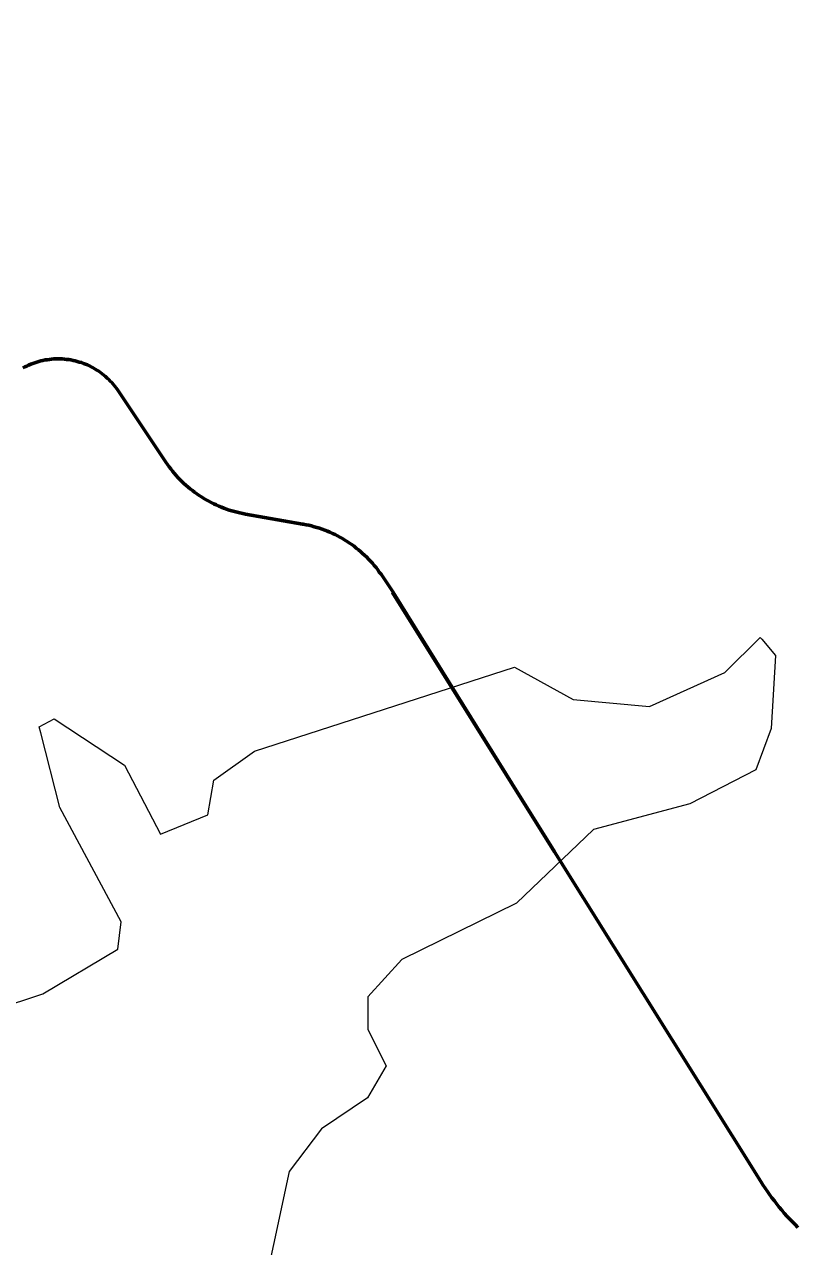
# Model space of a CAD drawing. Extents: x -1643653 to 4543381, y 1624270 to 13878484.
# Drawn here: x 599789 to 600748, y 8967934 to 8969452 of the extents above; entities that cross this region are included whole.
import ezdxf

# ---------------------------------------------------------------- set-up
doc = ezdxf.new("R2010")
doc.units = 0
doc.header["$LTSCALE"] = 200
doc.linetypes.add('MEDIUM_DASHED', pattern=[4.5, 3, -1.5])
for name, color, linetype, lineweight in [('1', 7, 'Continuous', 13), ('22', 7, 'Continuous', 13), ('27', 7, 'Continuous', 53), ('60', 7, 'Continuous', 53)]:
    doc.layers.add(name, color=color, linetype=linetype, lineweight=lineweight)

msp = doc.modelspace()

# ---------------------------------------------------------------- linework, layer by layer
at = {"layer": '1', "lineweight": 25}
msp.add_spline([(814781, 9009175.5), (814787.2, 9009173.4), (814796.9, 9009173.4), (814799.4, 9009172.4), (814805.1, 9009174.5), (814805.6, 9009176.5), (814811.7, 9009179.5), (814811.7, 9009179.5), (814801.5, 9009181), (814790.7, 9009181.5), (814784.1, 9009183.1), (814777.4, 9009185.1), (814778.4, 9009175.5)], degree=3, dxfattribs=at)
at = {"layer": '22'}
for points in [[(599809.1, 8968571.9), (599807.2, 8968579.6), (599825.8, 8968589.3), (599913, 8968531.8), (599957.7, 8968446.1), (600016.8, 8968470.3), (600024, 8968513.4), (600074.7, 8968549.4), (600397.5, 8968653.6), (600470.2, 8968613.3), (600565, 8968605), (600658.8, 8968647.2), (600702.7, 8968690.5), (600704.6, 8968688.3)], [(600704.6, 8968688.3), (600721.8, 8968668.3), (600716.4, 8968577.4), (600697.2, 8968526.2), (600615.2, 8968484), (600495.5, 8968451.8), (600399.8, 8968360.6), (600257.6, 8968290.3), (600215.3, 8968243.9), (600215.2, 8968203.3), (600238.2, 8968158.5), (600215, 8968118.4), (600157.8, 8968080.1), (600117.6, 8968027.2), (600078.7, 8967845.6)], [(598979.7, 8967874.9), (598979.6, 8967875.5), (599301.7, 8967946.2), (599480.2, 8967933.8), (599509.8, 8967969.9), (599501.3, 8968101.1), (599516.3, 8968150.1), (599811.5, 8968247.9), (599904.8, 8968303.2), (599909, 8968337.3), (599832.8, 8968479.3), (599809.1, 8968571.9)]]:
    msp.add_lwpolyline(points, dxfattribs=at)
at = {"layer": '27'}
for p, q in [((600447.3, 8968424.3), (600245.9, 8968746.5)), ((600246.6, 8968746.9), (600447.3, 8968424.3))]:
    msp.add_line(p, q, dxfattribs=at)
for points in [[(599786.9, 8969025.4), (599789.3, 8969026.7), (599791.7, 8969027.8), (599794.1, 8969029), (599796.6, 8969030), (599799.1, 8969031), (599801.6, 8969031.9), (599804.1, 8969032.7), (599806.7, 8969033.5), (599809.3, 8969034.2), (599811.9, 8969034.8), (599814.6, 8969035.3), (599817.2, 8969035.7), (599819.9, 8969036.1), (599822.5, 8969036.4), (599825.2, 8969036.6), (599827.9, 8969036.7), (599830.6, 8969036.7), (599833.3, 8969036.7), (599835.9, 8969036.6), (599838.6, 8969036.4), (599841.3, 8969036.1), (599843.9, 8969035.8), (599846.6, 8969035.3), (599849.2, 8969034.8), (599851.8, 8969034.2), (599854.4, 8969033.6), (599857, 8969032.8), (599859.6, 8969032), (599862.1, 8969031.1), (599864.6, 8969030.1), (599867.1, 8969029.1), (599869.5, 8969027.9), (599871.9, 8969026.7), (599874.3, 8969025.5), (599876.6, 8969024.1), (599878.9, 8969022.7), (599881.1, 8969021.3), (599883.3, 8969019.7), (599885.5, 8969018.1), (599887.6, 8969016.5), (599889.6, 8969014.7), (599891.6, 8969012.9), (599893.6, 8969011.1), (599895.5, 8969009.2), (599897.3, 8969007.2), (599899.1, 8969005.2), (599900.8, 8969003.2), (599902.5, 8969001), (599904, 8968998.9), (599905.6, 8968996.7), (599905.6, 8968996.7), (599964.3, 8968908.5), (599964.5, 8968908.3), (599966.4, 8968905.5), (599968.4, 8968902.7), (599970.5, 8968899.9), (599972.7, 8968897.2), (599974.9, 8968894.5), (599977.2, 8968891.9), (599979.5, 8968889.3), (599981.9, 8968886.8)], [(599981.9, 8968886.8), (599979.5, 8968889.3), (599977.2, 8968891.9), (599974.9, 8968894.5), (599972.7, 8968897.2), (599970.5, 8968899.9), (599968.4, 8968902.7), (599966.4, 8968905.5), (599964.5, 8968908.3), (599964.3, 8968908.5), (599905.6, 8968996.7), (599905.6, 8968996.7), (599904, 8968998.9), (599902.5, 8969001), (599900.8, 8969003.2), (599899.1, 8969005.2), (599897.3, 8969007.2), (599895.5, 8969009.2), (599893.6, 8969011.1), (599891.6, 8969012.9), (599889.6, 8969014.7), (599887.6, 8969016.5), (599885.5, 8969018.1), (599883.3, 8969019.7), (599881.1, 8969021.3), (599878.9, 8969022.7), (599876.6, 8969024.1), (599874.3, 8969025.5), (599871.9, 8969026.7), (599869.5, 8969027.9), (599867.1, 8969029.1), (599864.6, 8969030.1), (599862.1, 8969031.1), (599859.6, 8969032), (599857, 8969032.8), (599854.4, 8969033.6), (599851.8, 8969034.2), (599849.2, 8969034.8), (599846.6, 8969035.3), (599843.9, 8969035.8), (599841.3, 8969036.1), (599838.6, 8969036.4), (599835.9, 8969036.6), (599833.3, 8969036.7), (599830.6, 8969036.7), (599827.9, 8969036.7), (599825.2, 8969036.6), (599822.5, 8969036.4), (599819.9, 8969036.1), (599817.2, 8969035.7), (599814.6, 8969035.3), (599811.9, 8969034.8), (599809.3, 8969034.2), (599806.7, 8969033.5), (599804.1, 8969032.7), (599801.6, 8969031.9), (599799.1, 8969031), (599796.6, 8969030), (599794.1, 8969029), (599791.7, 8969027.8), (599789.3, 8969026.7), (599786.9, 8969025.4)], [(599981.9, 8968886.8), (599984.3, 8968884.4), (599986.8, 8968882), (599989.4, 8968879.7), (599992, 8968877.4), (599994.7, 8968875.2), (599997.4, 8968873), (600000.2, 8968870.9), (600003, 8968868.9), (600005.8, 8968867), (600008.7, 8968865.1), (600011.7, 8968863.2), (600014.7, 8968861.5), (600017.7, 8968859.8), (600020.8, 8968858.2), (600023.9, 8968856.6), (600027, 8968855.2), (600030.2, 8968853.8), (600033.4, 8968852.4), (600036.6, 8968851.2), (600039.9, 8968850), (600043.1, 8968848.9), (600046.5, 8968847.9), (600049.8, 8968846.9), (600053.1, 8968846.1), (600056.5, 8968845.3), (600059.9, 8968844.6), (600063.3, 8968843.9), (600063.3, 8968843.9), (600134.1, 8968831.5), (600135.2, 8968831.3), (600138.6, 8968830.7), (600142, 8968829.9), (600145.4, 8968829.1), (600148.7, 8968828.2), (600152.1, 8968827.2), (600155.3, 8968826.2), (600158.6, 8968825.1), (600161.9, 8968823.9), (600165.1, 8968822.6), (600168.3, 8968821.2), (600171.4, 8968819.8), (600174.6, 8968818.3), (600177.7, 8968816.8), (600180.7, 8968815.1), (600183.7, 8968813.4), (600186.7, 8968811.6), (600189.6, 8968809.8), (600192.5, 8968807.9), (600195.4, 8968805.9), (600198.2, 8968803.8), (600200.9, 8968801.7), (600203.6, 8968799.6), (600206.2, 8968797.3), (600208.8, 8968795), (600211.4, 8968792.7), (600213.9, 8968790.3), (600216.3, 8968787.8), (600218.7, 8968785.3), (600221, 8968782.7), (600223.2, 8968780.1), (600225.5, 8968777.4), (600227.6, 8968774.7), (600229.6, 8968771.9), (600231.7, 8968769.1), (600246.6, 8968746.9)], [(600246.6, 8968746.9), (600231.7, 8968769.1), (600229.6, 8968771.9), (600227.6, 8968774.7), (600225.5, 8968777.4), (600223.2, 8968780.1), (600221, 8968782.7), (600218.7, 8968785.3), (600216.3, 8968787.8), (600213.9, 8968790.3), (600211.4, 8968792.7), (600208.8, 8968795), (600206.2, 8968797.3), (600203.6, 8968799.6), (600200.9, 8968801.7), (600198.2, 8968803.8), (600195.4, 8968805.9), (600192.5, 8968807.9), (600189.6, 8968809.8), (600186.7, 8968811.6), (600183.7, 8968813.4), (600180.7, 8968815.1), (600177.7, 8968816.8), (600174.6, 8968818.3), (600171.4, 8968819.8), (600168.3, 8968821.2), (600165.1, 8968822.6), (600161.9, 8968823.9), (600158.6, 8968825.1), (600155.3, 8968826.2), (600152.1, 8968827.2), (600148.7, 8968828.2), (600145.4, 8968829.1), (600142, 8968829.9), (600138.6, 8968830.7), (600135.2, 8968831.3), (600134.1, 8968831.5), (600063.3, 8968843.9), (600063.3, 8968843.9), (600059.9, 8968844.6), (600056.5, 8968845.3), (600053.1, 8968846.1), (600049.8, 8968846.9), (600046.5, 8968847.9), (600043.1, 8968848.9), (600039.9, 8968850), (600036.6, 8968851.2), (600033.4, 8968852.4), (600030.2, 8968853.8), (600027, 8968855.2), (600023.9, 8968856.6), (600020.8, 8968858.2), (600017.7, 8968859.8), (600014.7, 8968861.5), (600011.7, 8968863.2), (600008.7, 8968865.1), (600005.8, 8968867), (600003, 8968868.9), (600000.2, 8968870.9), (599997.4, 8968873), (599994.7, 8968875.2), (599992, 8968877.4), (599989.4, 8968879.7), (599986.8, 8968882), (599984.3, 8968884.4), (599981.9, 8968886.8)], [(600447.3, 8968424.3), (600703.4, 8968014.6), (600703.4, 8968014.6), (600706, 8968010.5), (600708.7, 8968006.4), (600711.5, 8968002.3), (600714.3, 8967998.3), (600717.2, 8967994.4), (600720.2, 8967990.5), (600723.2, 8967986.6), (600726.3, 8967982.8), (600729.4, 8967979), (600732.6, 8967975.3), (600735.9, 8967971.7), (600739.2, 8967968.1), (600742.6, 8967964.6), (600746, 8967961.1), (600749.5, 8967957.6)], [(600749.5, 8967957.6), (600746, 8967961.1), (600742.6, 8967964.6), (600739.2, 8967968.1), (600735.9, 8967971.7), (600732.6, 8967975.3), (600729.4, 8967979), (600726.3, 8967982.8), (600723.2, 8967986.6), (600720.2, 8967990.5), (600717.2, 8967994.4), (600714.3, 8967998.3), (600711.5, 8968002.3), (600708.7, 8968006.4), (600706, 8968010.5), (600703.4, 8968014.6), (600703.4, 8968014.6), (600447.3, 8968424.3)]]:
    msp.add_lwpolyline(points, dxfattribs=at)
at = {"layer": '60', "linetype": 'MEDIUM_DASHED', "lineweight": 60}
msp.add_line((600245.9, 8968746.5), (600447.3, 8968424.3), dxfattribs=at)
at = {"layer": '60'}
for points in [[(599981.9, 8968886.8), (599979.5, 8968889.3), (599977.2, 8968891.9), (599974.9, 8968894.5), (599972.7, 8968897.2), (599970.5, 8968899.9), (599968.4, 8968902.7), (599966.4, 8968905.5), (599964.5, 8968908.3), (599964.3, 8968908.5), (599905.6, 8968996.7), (599905.6, 8968996.7), (599904, 8968998.9), (599902.5, 8969001), (599900.8, 8969003.2), (599899.1, 8969005.2), (599897.3, 8969007.2), (599895.5, 8969009.2), (599893.6, 8969011.1), (599891.6, 8969012.9), (599889.6, 8969014.7), (599887.6, 8969016.5), (599885.5, 8969018.1), (599883.3, 8969019.7), (599881.1, 8969021.3), (599878.9, 8969022.7), (599876.6, 8969024.1), (599874.3, 8969025.5), (599871.9, 8969026.7), (599869.5, 8969027.9), (599867.1, 8969029.1), (599864.6, 8969030.1), (599862.1, 8969031.1), (599859.6, 8969032), (599857, 8969032.8), (599854.4, 8969033.6), (599851.8, 8969034.2), (599849.2, 8969034.8), (599846.6, 8969035.3), (599843.9, 8969035.8), (599841.3, 8969036.1), (599838.6, 8969036.4), (599835.9, 8969036.6), (599833.3, 8969036.7), (599830.6, 8969036.7), (599827.9, 8969036.7), (599825.2, 8969036.6), (599822.5, 8969036.4), (599819.9, 8969036.1), (599817.2, 8969035.7), (599814.6, 8969035.3), (599811.9, 8969034.8), (599809.3, 8969034.2), (599806.7, 8969033.5), (599804.1, 8969032.7), (599801.6, 8969031.9), (599799.1, 8969031), (599796.6, 8969030), (599794.1, 8969029), (599791.7, 8969027.8), (599789.3, 8969026.7), (599786.9, 8969025.4)], [(600246.6, 8968746.9), (600231.7, 8968769.1), (600229.6, 8968771.9), (600227.6, 8968774.7), (600225.5, 8968777.4), (600223.2, 8968780.1), (600221, 8968782.7), (600218.7, 8968785.3), (600216.3, 8968787.8), (600213.9, 8968790.3), (600211.4, 8968792.7), (600208.8, 8968795), (600206.2, 8968797.3), (600203.6, 8968799.6), (600200.9, 8968801.7), (600198.2, 8968803.8), (600195.4, 8968805.9), (600192.5, 8968807.9), (600189.6, 8968809.8), (600186.7, 8968811.6), (600183.7, 8968813.4), (600180.7, 8968815.1), (600177.7, 8968816.8), (600174.6, 8968818.3), (600171.4, 8968819.8), (600168.3, 8968821.2), (600165.1, 8968822.6), (600161.9, 8968823.9), (600158.6, 8968825.1), (600155.3, 8968826.2), (600152.1, 8968827.2), (600148.7, 8968828.2), (600145.4, 8968829.1), (600142, 8968829.9), (600138.6, 8968830.7), (600135.2, 8968831.3), (600134.1, 8968831.5), (600063.3, 8968843.9), (600063.3, 8968843.9), (600059.9, 8968844.6), (600056.5, 8968845.3), (600053.1, 8968846.1), (600049.8, 8968846.9), (600046.5, 8968847.9), (600043.1, 8968848.9), (600039.9, 8968850), (600036.6, 8968851.2), (600033.4, 8968852.4), (600030.2, 8968853.8), (600027, 8968855.2), (600023.9, 8968856.6), (600020.8, 8968858.2), (600017.7, 8968859.8), (600014.7, 8968861.5), (600011.7, 8968863.2), (600008.7, 8968865.1), (600005.8, 8968867), (600003, 8968868.9), (600000.2, 8968870.9), (599997.4, 8968873), (599994.7, 8968875.2), (599992, 8968877.4), (599989.4, 8968879.7), (599986.8, 8968882), (599984.3, 8968884.4), (599981.9, 8968886.8)], [(600447.3, 8968424.3), (600703.4, 8968014.6), (600703.4, 8968014.6), (600706, 8968010.5), (600708.7, 8968006.4), (600711.5, 8968002.3), (600714.3, 8967998.3), (600717.2, 8967994.4), (600720.2, 8967990.5), (600723.2, 8967986.6), (600726.3, 8967982.8), (600729.4, 8967979), (600732.6, 8967975.3), (600735.9, 8967971.7), (600739.2, 8967968.1), (600742.6, 8967964.6), (600746, 8967961.1), (600749.5, 8967957.6)]]:
    msp.add_lwpolyline(points, dxfattribs=at)

doc.saveas('drawing.dxf')
